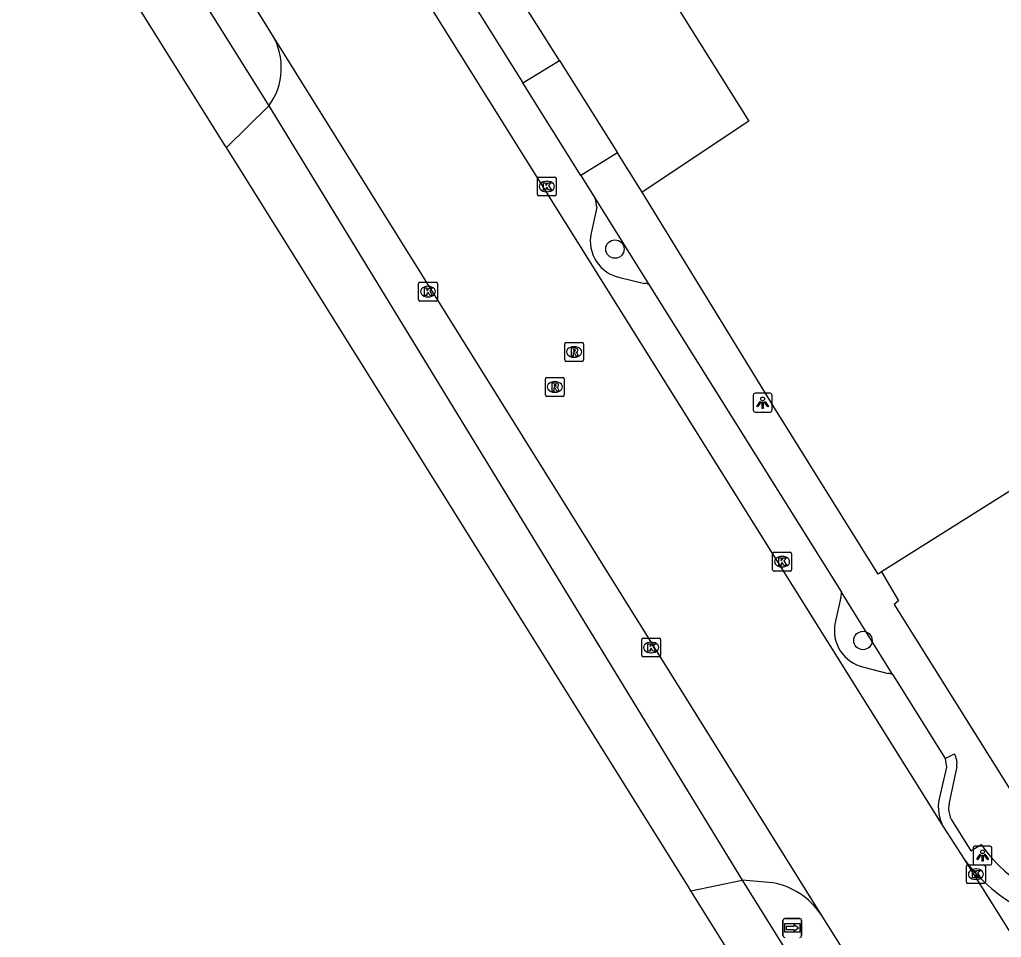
# Model space of a CAD drawing. Extents: x 158461 to 159795, y 387220 to 388672.
# Drawn here: x 158555.4 to 158607.5, y 387813 to 387861.7 of the extents above; entities that cross this region are included whole.
import ezdxf

# ---------------------------------------------------------------- set-up
doc = ezdxf.new("R2010")
doc.units = 0
for name, color, linetype in [('IMGEO_Boom', 7, 'Continuous'), ('IMGEO_Kolk', 7, 'Continuous'), ('IMGEO_Lichtpunt', 7, 'Continuous'), ('IMGEO_Pand', 7, 'Continuous'), ('IMGEO_Parkeervlak_open', 7, 'Continuous'), ('IMGEO_Rijbaan_lokaal_gesloten', 7, 'Continuous'), ('IMGEO_Rioolput', 7, 'Continuous'), ('IMGEO_Voetpad_open', 7, 'Continuous'), ('IMGEO_Wegwijzer', 7, 'Continuous')]:
    doc.layers.add(name, color=color, linetype=linetype)

msp = doc.modelspace()

# ---------------------------------------------------------------- linework, layer by layer
at = {"layer": 'IMGEO_Boom'}
for centre in [(158586.984, 387849.545), (158600.14, 387828.772)]:
    msp.add_circle(centre, 0.489, dxfattribs=at)
at = {"layer": 'IMGEO_Kolk'}
for p, q in [((158582.871, 387852.437), (158582.871, 387853.289)), ((158582.946, 387853.363), (158583.798, 387853.363)), ((158583.872, 387853.289), (158583.872, 387852.437)), ((158583.359, 387853.143), (158583.384, 387853.143)), ((158583.798, 387852.363), (158582.946, 387852.363)), ((158583.382, 387852.583), (158583.357, 387852.583)), ((158576.568, 387846.861), (158576.568, 387847.713)), ((158576.643, 387847.787), (158577.495, 387847.787)), ((158577.056, 387847.567), (158577.081, 387847.567)), ((158577.569, 387847.713), (158577.569, 387846.861)), ((158577.079, 387847.007), (158577.054, 387847.007)), ((158577.495, 387846.787), (158576.643, 387846.787)), ((158595.425, 387833.454), (158596.277, 387833.454)), ((158595.35, 387832.528), (158595.35, 387833.38)), ((158595.838, 387833.234), (158595.863, 387833.234)), ((158596.351, 387833.38), (158596.351, 387832.528)), ((158596.277, 387832.454), (158595.425, 387832.454)), ((158595.861, 387832.674), (158595.836, 387832.674)), ((158588.405, 387827.976), (158588.405, 387828.828)), ((158588.48, 387828.902), (158589.332, 387828.902)), ((158589.406, 387828.828), (158589.406, 387827.976)), ((158588.893, 387828.682), (158588.918, 387828.682)), ((158589.332, 387827.902), (158588.48, 387827.902)), ((158588.916, 387828.122), (158588.891, 387828.122)), ((158605.63, 387815.948), (158605.63, 387816.8)), ((158605.705, 387816.874), (158606.557, 387816.874)), ((158606.631, 387816.8), (158606.631, 387815.948)), ((158606.118, 387816.654), (158606.143, 387816.654)), ((158606.557, 387815.874), (158605.705, 387815.874)), ((158606.141, 387816.094), (158606.116, 387816.094))]:
    msp.add_line(p, q, dxfattribs=at)
for points in [[(158582.871, 387852.437), (158582.871, 387853.289)], [(158582.946, 387853.363), (158583.798, 387853.363)], [(158583.872, 387853.289), (158583.872, 387852.437)], [(158583.192, 387853.063), (158583.315, 387853.063), (158583.315, 387852.912), (158583.445, 387853.063), (158583.609, 387853.063), (158583.463, 387852.912), (158583.616, 387852.663), (158583.464, 387852.663), (158583.379, 387852.827), (158583.315, 387852.76), (158583.315, 387852.663), (158583.192, 387852.663), (158583.192, 387853.063)], [(158583.798, 387852.363), (158582.946, 387852.363)], [(158576.568, 387846.861), (158576.568, 387847.713)], [(158576.643, 387847.787), (158577.495, 387847.787)], [(158576.889, 387847.487), (158577.012, 387847.487), (158577.012, 387847.336), (158577.142, 387847.487), (158577.306, 387847.487), (158577.16, 387847.336), (158577.313, 387847.087), (158577.161, 387847.087), (158577.076, 387847.251), (158577.012, 387847.184), (158577.012, 387847.087), (158576.889, 387847.087), (158576.889, 387847.487)], [(158577.569, 387847.713), (158577.569, 387846.861)], [(158577.495, 387846.787), (158576.643, 387846.787)], [(158595.425, 387833.454), (158596.277, 387833.454)], [(158595.35, 387832.528), (158595.35, 387833.38)], [(158595.671, 387833.154), (158595.794, 387833.154), (158595.794, 387833.003), (158595.924, 387833.154), (158596.088, 387833.154), (158595.942, 387833.003), (158596.095, 387832.754), (158595.943, 387832.754), (158595.858, 387832.918), (158595.794, 387832.851), (158595.794, 387832.754), (158595.671, 387832.754), (158595.671, 387833.154)], [(158596.351, 387833.38), (158596.351, 387832.528)], [(158596.277, 387832.454), (158595.425, 387832.454)], [(158588.405, 387827.976), (158588.405, 387828.828)], [(158588.48, 387828.902), (158589.332, 387828.902)], [(158589.406, 387828.828), (158589.406, 387827.976)], [(158588.726, 387828.602), (158588.849, 387828.602), (158588.849, 387828.451), (158588.979, 387828.602), (158589.143, 387828.602), (158588.997, 387828.451), (158589.15, 387828.202), (158588.998, 387828.202), (158588.913, 387828.366), (158588.849, 387828.299), (158588.849, 387828.202), (158588.726, 387828.202), (158588.726, 387828.602)], [(158589.332, 387827.902), (158588.48, 387827.902)], [(158605.63, 387815.948), (158605.63, 387816.8)], [(158605.705, 387816.874), (158606.557, 387816.874)], [(158606.631, 387816.8), (158606.631, 387815.948)], [(158605.951, 387816.574), (158606.074, 387816.574), (158606.074, 387816.423), (158606.204, 387816.574), (158606.368, 387816.574), (158606.222, 387816.423), (158606.375, 387816.174), (158606.223, 387816.174), (158606.138, 387816.338), (158606.074, 387816.271), (158606.074, 387816.174), (158605.951, 387816.174), (158605.951, 387816.574)], [(158606.557, 387815.874), (158605.705, 387815.874)]]:
    msp.add_lwpolyline(points, dxfattribs=at)
for centre, start, end in [((158582.948, 387853.287), 91.552, 178.448), ((158582.948, 387853.287), 91.552, 178.448), ((158583.796, 387853.287), 1.552, 88.448), ((158583.796, 387853.287), 1.552, 88.448), ((158582.948, 387852.439), 181.552, 268.448), ((158582.948, 387852.439), 181.552, 268.448), ((158583.796, 387852.439), 271.552, 358.448), ((158583.796, 387852.439), 271.552, 358.448), ((158576.645, 387847.711), 91.552, 178.448), ((158576.645, 387847.711), 91.552, 178.448), ((158577.493, 387847.711), 1.552, 88.448), ((158577.493, 387847.711), 1.552, 88.448), ((158576.645, 387846.863), 181.552, 268.448), ((158576.645, 387846.863), 181.552, 268.448), ((158577.493, 387846.863), 271.552, 358.448), ((158577.493, 387846.863), 271.552, 358.448), ((158595.427, 387833.378), 91.552, 178.448), ((158595.427, 387833.378), 91.552, 178.448), ((158596.275, 387833.378), 1.552, 88.448), ((158596.275, 387833.378), 1.552, 88.448), ((158595.427, 387832.53), 181.552, 268.448), ((158595.427, 387832.53), 181.552, 268.448), ((158596.275, 387832.53), 271.552, 358.448), ((158596.275, 387832.53), 271.552, 358.448), ((158588.482, 387828.826), 91.552, 178.448), ((158588.482, 387828.826), 91.552, 178.448), ((158589.33, 387828.826), 1.552, 88.448), ((158589.33, 387828.826), 1.552, 88.448), ((158588.482, 387827.978), 181.552, 268.448), ((158588.482, 387827.978), 181.552, 268.448), ((158589.33, 387827.978), 271.552, 358.448), ((158589.33, 387827.978), 271.552, 358.448), ((158605.707, 387816.798), 91.552, 178.448), ((158605.707, 387816.798), 91.552, 178.448), ((158606.555, 387816.798), 1.552, 88.448), ((158606.555, 387816.798), 1.552, 88.448), ((158605.707, 387815.95), 181.552, 268.448), ((158605.707, 387815.95), 181.552, 268.448), ((158606.555, 387815.95), 271.552, 358.448), ((158606.555, 387815.95), 271.552, 358.448)]:
    msp.add_arc(centre, 0.0765, start, end, dxfattribs=at)
for centre, major_axis, ratio, start_param, end_param in [((158583.358, 387852.863), (-0.387, 0.002), 0.722429, 4.712389, 7.853982), ((158583.383, 387852.863), (-0.39, 0.002), 0.717154, 1.570796, 4.712389), ((158577.055, 387847.287), (-0.387, 0.002), 0.722429, 4.712389, 7.853982), ((158577.08, 387847.287), (-0.39, 0.002), 0.717154, 1.570796, 4.712389), ((158595.837, 387832.954), (-0.387, 0.002), 0.722429, 4.712389, 7.853982), ((158595.862, 387832.954), (-0.39, 0.002), 0.717154, 1.570796, 4.712389), ((158588.892, 387828.402), (-0.387, 0.002), 0.722429, 4.712389, 7.853982), ((158588.917, 387828.402), (-0.39, 0.002), 0.717154, 1.570796, 4.712389), ((158606.117, 387816.374), (-0.387, 0.002), 0.722429, 4.712389, 7.853982), ((158606.142, 387816.374), (-0.39, 0.002), 0.717154, 1.570796, 4.712389)]:
    msp.add_ellipse(centre, major_axis=major_axis, ratio=ratio, start_param=start_param, end_param=end_param, dxfattribs=at)
at = {"layer": 'IMGEO_Lichtpunt'}
for p, q in [((158594.32, 387841.796), (158594.32, 387840.989)), ((158594.32, 387841.796), (158594.32, 387840.989)), ((158595.222, 387841.891), (158594.414, 387841.891)), ((158595.222, 387841.891), (158594.414, 387841.891)), ((158595.316, 387840.989), (158595.316, 387841.796)), ((158595.316, 387840.989), (158595.316, 387841.796)), ((158594.414, 387840.895), (158595.222, 387840.895)), ((158594.414, 387840.895), (158595.222, 387840.895)), ((158606.886, 387817.858), (158606.078, 387817.858)), ((158606.886, 387817.858), (158606.078, 387817.858)), ((158605.984, 387817.763), (158605.984, 387816.956)), ((158605.984, 387817.763), (158605.984, 387816.956)), ((158606.98, 387816.956), (158606.98, 387817.763)), ((158606.98, 387816.956), (158606.98, 387817.763)), ((158606.078, 387816.862), (158606.886, 387816.862)), ((158606.078, 387816.862), (158606.886, 387816.862))]:
    msp.add_line(p, q, dxfattribs=at)
for points in [[(158594.694, 387841.46), (158594.733, 387841.432), (158594.545, 387841.17), (158594.507, 387841.197), (158594.694, 387841.46)], [(158594.796, 387841.412), (158594.843, 387841.412), (158594.843, 387841.09), (158594.796, 387841.09), (158594.796, 387841.412)], [(158594.906, 387841.432), (158594.944, 387841.459), (158595.131, 387841.197), (158595.092, 387841.169), (158594.906, 387841.432)], [(158606.358, 387817.427), (158606.397, 387817.399), (158606.209, 387817.137), (158606.171, 387817.164), (158606.358, 387817.427)], [(158606.46, 387817.379), (158606.507, 387817.379), (158606.507, 387817.057), (158606.46, 387817.057), (158606.46, 387817.379)], [(158606.57, 387817.399), (158606.608, 387817.426), (158606.795, 387817.164), (158606.756, 387817.136), (158606.57, 387817.399)]]:
    msp.add_lwpolyline(points, dxfattribs=at)
for centre in [(158594.819, 387841.594), (158606.483, 387817.561)]:
    msp.add_circle(centre, 0.0994, dxfattribs=at)
for centre, start, end in [((158594.414, 387841.796), 90, 180), ((158594.414, 387841.796), 90, 180), ((158595.222, 387841.796), 0, 90), ((158595.222, 387841.796), 0, 90), ((158594.414, 387840.989), 180, 270), ((158594.414, 387840.989), 180, 270), ((158595.222, 387840.989), 270, 0), ((158595.222, 387840.989), 270, 360), ((158606.078, 387817.763), 90, 180), ((158606.078, 387817.763), 90, 180), ((158606.886, 387817.763), 0, 90), ((158606.886, 387817.763), 0, 90), ((158606.078, 387816.956), 180, 270), ((158606.078, 387816.956), 180, 270), ((158606.886, 387816.956), 270, 0), ((158606.886, 387816.956), 270, 360)]:
    msp.add_arc(centre, 0.0946, start, end, dxfattribs=at)
at = {"layer": 'IMGEO_Pand'}
for points in [[(158598.077, 387921.358), (158595.789, 387919.925), (158595.857, 387919.817), (158573.375, 387905.851), (158591.714, 387876.576), (158584.31, 387871.938), (158594.083, 387856.336), (158588.429, 387852.558)], [(158566.375, 387854.935), (158566.298, 387855.058), (158558.463, 387867.603), (158533.202, 387851.826)], [(158636.265, 387860.467), (158625.532, 387853.675), (158628.199, 387849.453), (158601.127, 387832.418)], [(158591.008, 387815.497), (158590.88, 387815.701), (158566.375, 387854.935)], [(158601.127, 387832.418), (158600.942, 387832.301), (158595.41, 387841.18), (158588.429, 387852.558)], [(158598.774, 387803.062), (158591.008, 387815.497)]]:
    msp.add_lwpolyline(points, dxfattribs=at)
at = {"layer": 'IMGEO_Parkeervlak_open'}
msp.add_lwpolyline([(158591.008, 387815.497), (158593.735, 387816.05)], dxfattribs=at)
at = {"layer": 'IMGEO_Rijbaan_lokaal_gesloten'}
for points in [[(158572.292, 387870.261), (158604.42, 387818.868)], [(158568.82, 387860.901), (158565.627, 387866.095)], [(158597.915, 387814.224), (158568.82, 387860.901)], [(158604.42, 387818.868), (158605.499, 387817.171)], [(158605.499, 387817.171), (158619.131, 387795.427), (158619.307, 387795.146)], [(158604.563, 387803.663), (158597.915, 387814.224)]]:
    msp.add_lwpolyline(points, dxfattribs=at)
msp.add_arc((158612.842, 387822.568), 9.113, 216.3161, 269.9681, dxfattribs=at)
at = {"layer": 'IMGEO_Rioolput'}
for p, q in [((158584.319, 387843.659), (158584.319, 387844.511)), ((158584.394, 387844.585), (158585.246, 387844.585)), ((158584.807, 387844.365), (158584.832, 387844.365)), ((158585.32, 387844.511), (158585.32, 387843.659)), ((158585.246, 387843.585), (158584.394, 387843.585)), ((158584.83, 387843.805), (158584.805, 387843.805)), ((158583.294, 387841.802), (158583.294, 387842.654)), ((158583.369, 387842.728), (158584.221, 387842.728)), ((158583.782, 387842.508), (158583.807, 387842.508)), ((158584.295, 387842.654), (158584.295, 387841.802)), ((158583.805, 387841.948), (158583.78, 387841.948)), ((158584.221, 387841.728), (158583.369, 387841.728))]:
    msp.add_line(p, q, dxfattribs=at)
for points in [[(158584.319, 387843.659), (158584.319, 387844.511)], [(158584.394, 387844.585), (158585.246, 387844.585)], [(158585.32, 387844.511), (158585.32, 387843.659)], [(158584.908, 387844.283), (158584.656, 387844.285), (158584.656, 387843.885)], [(158584.656, 387843.885), (158584.78, 387843.885), (158584.78, 387844.047), (158584.791, 387844.047)], [(158584.834, 387844.204), (158584.78, 387844.204), (158584.78, 387844.123)], [(158584.78, 387844.123), (158584.832, 387844.123)], [(158584.838, 387844.018), (158584.909, 387843.885), (158585.049, 387843.885), (158584.984, 387844.011)], [(158585.246, 387843.585), (158584.394, 387843.585)], [(158583.294, 387841.802), (158583.294, 387842.654)], [(158583.369, 387842.728), (158584.221, 387842.728)], [(158583.883, 387842.426), (158583.631, 387842.428), (158583.631, 387842.028)], [(158583.809, 387842.347), (158583.755, 387842.347), (158583.755, 387842.266)], [(158584.295, 387842.654), (158584.295, 387841.802)], [(158583.631, 387842.028), (158583.755, 387842.028), (158583.755, 387842.19), (158583.766, 387842.19)], [(158583.755, 387842.266), (158583.807, 387842.266)], [(158583.813, 387842.161), (158583.884, 387842.028), (158584.024, 387842.028), (158583.959, 387842.154)], [(158584.221, 387841.728), (158583.369, 387841.728)]]:
    msp.add_lwpolyline(points, dxfattribs=at)
for centre, radius, start, end in [((158584.396, 387844.509), 0.0765, 91.552, 178.448), ((158584.396, 387844.509), 0.0765, 91.552, 178.448), ((158585.244, 387844.509), 0.0765, 1.552, 88.448), ((158585.244, 387844.509), 0.0765, 1.552, 88.448), ((158584.79, 387843.994), 0.0533, 26.0293, 88.6989), ((158584.816, 387844.312), 0.19, 274.7715, 282.9687), ((158584.84, 387844.108), 0.0964, 77.0061, 93.1865), ((158584.854, 387844.165), 0.0378, 276.6634, 79.6772), ((158584.907, 387844.173), 0.109, 350.3612, 89.416), ((158584.905, 387844.173), 0.112, 277.5842, 350.9817), ((158584.889, 387843.958), 0.108, 29.5134, 73.7905), ((158584.396, 387843.661), 0.0765, 181.552, 268.448), ((158584.396, 387843.661), 0.0765, 181.552, 268.448), ((158585.244, 387843.661), 0.0765, 271.552, 358.448), ((158585.244, 387843.661), 0.0765, 271.552, 358.448), ((158583.371, 387842.652), 0.0765, 91.552, 178.448), ((158583.371, 387842.652), 0.0765, 91.552, 178.448), ((158583.791, 387842.455), 0.19, 274.7715, 282.9687), ((158583.815, 387842.251), 0.0964, 77.0061, 93.1865), ((158583.829, 387842.308), 0.0378, 276.6634, 79.6772), ((158583.882, 387842.316), 0.109, 350.3612, 89.416), ((158583.88, 387842.316), 0.112, 277.5842, 350.9817), ((158584.219, 387842.652), 0.0765, 1.552, 88.448), ((158584.219, 387842.652), 0.0765, 1.552, 88.448), ((158583.371, 387841.804), 0.0765, 181.552, 268.448), ((158583.371, 387841.804), 0.0765, 181.552, 268.448), ((158583.765, 387842.137), 0.0533, 26.0293, 88.6989), ((158583.864, 387842.101), 0.108, 29.5134, 73.7905), ((158584.219, 387841.804), 0.0765, 271.552, 358.448), ((158584.219, 387841.804), 0.0765, 271.552, 358.448)]:
    msp.add_arc(centre, radius, start, end, dxfattribs=at)
for centre, major_axis, ratio, start_param, end_param in [((158584.806, 387844.085), (-0.387, 0.002), 0.722429, 4.712389, 7.853982), ((158584.831, 387844.085), (-0.39, 0.002), 0.717154, 1.570796, 4.712389), ((158583.781, 387842.228), (-0.387, 0.002), 0.722429, 4.712389, 7.853982), ((158583.806, 387842.228), (-0.39, 0.002), 0.717154, 1.570796, 4.712389)]:
    msp.add_ellipse(centre, major_axis=major_axis, ratio=ratio, start_param=start_param, end_param=end_param, dxfattribs=at)
at = {"layer": 'IMGEO_Voetpad_open'}
for points in [[(158584.045, 387859.545), (158575.891, 387872.443)], [(158577.568, 387865.597), (158582.091, 387858.364)], [(158563.763, 387864.926), (158568.634, 387857.143)], [(158582.091, 387858.364), (158584.045, 387859.545)], [(158584.045, 387859.545), (158587.127, 387854.658)], [(158585.172, 387853.45), (158582.091, 387858.364)], [(158566.375, 387854.935), (158568.634, 387857.143)], [(158568.634, 387857.143), (158593.735, 387816.05)], [(158587.127, 387854.658), (158585.172, 387853.45)], [(158588.429, 387852.558), (158587.127, 387854.658)], [(158585.172, 387853.45), (158585.937, 387852.233)], [(158585.937, 387852.233), (158586.111, 387851.953), (158588.784, 387847.656)], [(158586.017, 387851.773), (158585.725, 387850.39)], [(158587.243, 387848.034), (158588.547, 387847.719)], [(158588.784, 387847.656), (158598.996, 387831.341)], [(158601.127, 387832.418), (158602.03, 387830.877), (158601.788, 387830.676), (158609.285, 387818.715)], [(158601.731, 387826.952), (158598.996, 387831.341)], [(158598.968, 387831.074), (158598.666, 387829.722)], [(158600.188, 387827.359), (158601.473, 387827.028)], [(158601.731, 387826.952), (158604.499, 387822.513)], [(158604.499, 387822.513), (158604.565, 387822.044), (158604.183, 387820.373)], [(158604.499, 387822.513), (158604.998, 387822.763)], [(158605.118, 387822.08), (158604.756, 387820.33)], [(158604.917, 387819.121), (158605.865, 387817.618), (158606.401, 387817.955)], [(158595.353, 387815.914), (158593.735, 387816.05)], [(158593.735, 387816.05), (158603.345, 387800.635)]]:
    msp.add_lwpolyline(points, dxfattribs=at)
for centre, radius, start, end in [((158565.842, 387859.165), 3.447, 324.0861, 30.2469), ((158584.336, 387851.718), 1.682, 1.8888, 17.8428), ((158587.648, 387849.962), 1.97, 167.4579, 258.1305), ((158588.585, 387847.385), 0.336, 53.723, 96.5045), ((158598.353, 387831.274), 0.647, 342.0372, 5.9895), ((158600.613, 387829.304), 1.991, 167.894, 257.6769), ((158601.468, 387826.535), 0.493, 57.7708, 89.402), ((158603.985, 387822.233), 1.143, 352.3108, 27.619), ((158606.231, 387819.924), 2.097, 167.6452, 210.2531), ((158606.067, 387819.889), 1.383, 161.4211, 213.7495), ((158612.672, 387822.252), 7.602, 214.4206, 271.7963), ((158594.646, 387812.055), 3.923, 33.5637, 79.6154)]:
    msp.add_arc(centre, radius, start, end, dxfattribs=at)
at = {"layer": 'IMGEO_Wegwijzer'}
for p, q in [((158595.895, 387813.118), (158595.895, 387813.918)), ((158595.895, 387813.918), (158595.895, 387813.118)), ((158595.995, 387814.018), (158596.785, 387814.018)), ((158596.785, 387814.018), (158595.995, 387814.018)), ((158596.885, 387813.918), (158596.885, 387813.118)), ((158596.885, 387813.118), (158596.885, 387813.918))]:
    msp.add_line(p, q, dxfattribs=at)
for points in [[(158595.996, 387813.75), (158596.784, 387813.75), (158596.784, 387813.286), (158595.996, 387813.286), (158595.996, 387813.75)], [(158596.061, 387813.602), (158596.061, 387813.518), (158596.061, 387813.434), (158596.472, 387813.434), (158596.472, 387813.351), (158596.719, 387813.518), (158596.472, 387813.685), (158596.472, 387813.602), (158596.061, 387813.602)]]:
    msp.add_lwpolyline(points, dxfattribs=at)
for centre, start, end in [((158595.995, 387813.918), 90, 180), ((158595.995, 387813.918), 90, 180), ((158596.785, 387813.918), 0, 90), ((158596.785, 387813.918), 360, 90), ((158595.995, 387813.118), 180, 270), ((158595.995, 387813.118), 180, 270), ((158596.785, 387813.118), 270, 0), ((158596.785, 387813.118), 270, 0)]:
    msp.add_arc(centre, 0.1, start, end, dxfattribs=at)

doc.saveas('drawing.dxf')
